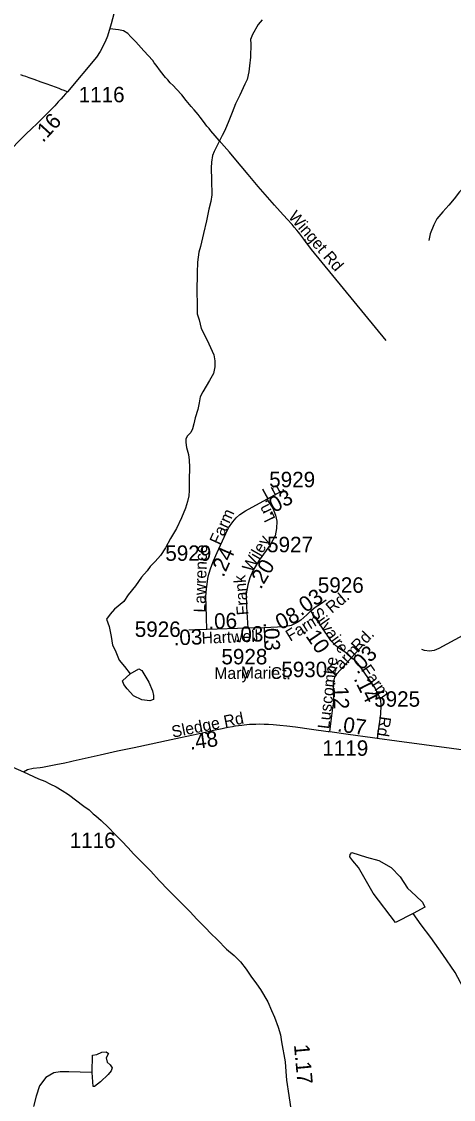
# Model space of a CAD drawing. Extents: x 1383679 to 1536984, y 460658 to 651027.
# Drawn here: x 1398373 to 1401869, y 502468 to 511196 of the extents above; entities that cross this region are included whole.
import ezdxf

# ---------------------------------------------------------------- set-up
doc = ezdxf.new("R2010")
doc.units = 0
for name, color, linetype in [('Exist Hydrographic Creek Single Shore', 7, 'Continuous'), ('Exist Hydrographic Misc Water Feature', 7, 'Continuous'), ('Exist Road Non-System Type 51', 7, 'Continuous'), ('Exist Road Non-System Type 51 Label', 7, 'Continuous'), ('Exist Road Secondary Mileage Hundredths English Label', 7, 'Continuous'), ('Exist Road Secondary Type 51 Attributed', 7, 'Continuous'), ('Exist Road Secondary Type 51 Label', 7, 'Continuous'), ('Exist Road Secondary Type 51 Number Label', 7, 'Continuous')]:
    doc.layers.add(name, color=color, linetype=linetype)

msp = doc.modelspace()

# ---------------------------------------------------------------- linework, layer by layer
at = {"layer": 'Exist Hydrographic Creek Single Shore'}
msp.add_lwpolyline([(1402029.6, 503198.4), (1402013.4, 503252.7), (1401883, 503495.8), (1401784.4, 503642.1), (1401685.6, 503778.5), (1401608.1, 503882.4), (1401542.6, 503972.9)], dxfattribs=at)
at = {"layer": 'Exist Hydrographic Misc Water Feature'}
for points in [[(1400320.3, 511208.9), (1400289.5, 511170.9), (1400241.8, 511092.3), (1400227, 511050.7), (1400228.3, 511016.2), (1400226, 510908.8), (1400218.6, 510836.7), (1400213.5, 510788.4), (1400200.2, 510727.1), (1400179.5, 510689), (1400139.6, 510600.3), (1400106.1, 510528.8), (1400076.7, 510459.6), (1400051.2, 510392.1), (1400017.6, 510314.8), (1399996.7, 510272.5), (1399965.3, 510207.5), (1399932, 510144.2), (1399919.3, 510110.8), (1399910.2, 510058.4), (1399909.2, 510010.9), (1399911.1, 509910.7), (1399914.7, 509792.5), (1399905.5, 509740.2), (1399888.2, 509676.5), (1399870.4, 509583.3), (1399846.1, 509479.6), (1399822, 509374.2), (1399809, 509328.5), (1399797.4, 509248.3), (1399793.5, 509160.6), (1399792.4, 509008.8), (1399794.3, 508910.3), (1399794.6, 508828.2), (1399809.7, 508780.3), (1399828.1, 508711.8), (1399849.4, 508668.8), (1399889.7, 508585.9), (1399929.8, 508497.3), (1399938.8, 508449.5), (1399937.7, 508399.5), (1399926.7, 508347.1), (1399893.4, 508290.4), (1399866.5, 508244.1), (1399841.6, 508198.7), (1399818.6, 508157.3), (1399809.6, 508107.4)], [(1402157.7, 510031.2), (1402076.6, 509978.2), (1402009.2, 509907.8), (1401919.4, 509818.3), (1401874.2, 509761.6), (1401833.3, 509709.4), (1401784.2, 509655.7), (1401735.1, 509597.6), (1401710.1, 509549.3), (1401680.7, 509478), (1401669.6, 509422.3)], [(1399809.6, 508107.4), (1399800.6, 508055.9), (1399779.1, 507988.2), (1399768.1, 507938.4), (1399757.2, 507898.4), (1399742.6, 507869.2), (1399716.1, 507841.8), (1399703.6, 507817.4), (1399702.8, 507787.9), (1399708.1, 507746), (1399724.9, 507691.4), (1399729.9, 507645.4), (1399732.8, 507588.7), (1399730.5, 507482.9), (1399728.9, 507399.2), (1399725.9, 507355), (1399717, 507309.2), (1399699.9, 507255.4), (1399668.2, 507176.4), (1399626.5, 507091.1), (1399578.8, 507010), (1399539.1, 506934.6), (1399497.8, 506871.6), (1399454.7, 506822.7), (1399413.9, 506784.4), (1399389.1, 506749), (1399344.1, 506697.7), (1399294.6, 506627.5), (1399235, 506554.1)], [(1399235, 506554.1), (1399200, 506499), (1399126.5, 506438.1), (1399089.7, 506397), (1399060.8, 506357.4), (1399083.6, 506297), (1399097.9, 506217.2), (1399110.5, 506146.3), (1399129.6, 506105.7), (1399164, 506025.4), (1399207, 505974.5), (1399251.7, 505913.7)], [(1399251.7, 505913.7), (1399322.6, 505955.8), (1399346.4, 505941.4), (1399404.4, 505846.6), (1399433, 505777.9), (1399442.1, 505739.2), (1399441.5, 505705.5), (1399411.3, 505696.3), (1399347.4, 505705), (1399278.1, 505736.8), (1399229.2, 505793.5), (1399200, 505828.6), (1399190.5, 505858.3), (1399251.7, 505913.7)], [(1401542.6, 503972.9), (1401401, 503900.2), (1401219.8, 504137.7), (1401100.1, 504346.1), (1401055.2, 504401.2), (1401031.9, 504432), (1401032.2, 504451.7), (1401046.6, 504467.8), (1401165.8, 504429.3), (1401265.2, 504402.7), (1401364.1, 504344.9), (1401438.5, 504269.6), (1401496.7, 504178.1), (1401565.4, 504116.9), (1401618.4, 504065.7), (1401637.6, 504025.1), (1401542.6, 503972.9)], [(1398944.5, 502685.9), (1398947.4, 502826.2), (1398981.6, 502831.2), (1399022, 502850.9), (1399058.1, 502854.3), (1399077.8, 502839.9), (1399057, 502804.3), (1399066.4, 502769.6), (1399089.9, 502749.5), (1399105.3, 502722.9), (1399098.9, 502699.2), (1399074.2, 502669.3), (1399013.1, 502610.6), (1398962.2, 502571.5), (1398952.2, 502571.7), (1398944.5, 502685.9)], [(1398944.5, 502685.9), (1398848.5, 502687.8), (1398754.5, 502690.6), (1398684.6, 502691.9), (1398634.3, 502682.3), (1398569.5, 502645.9), (1398518.1, 502578.8), (1398490.4, 502495.6), (1398468.6, 502409.9)]]:
    msp.add_lwpolyline(points, dxfattribs=at)
at = {"layer": 'Exist Road Non-System Type 51'}
for points in [[(1401325.2, 508613.8), (1400720.6, 509350.6), (1400658.9, 509433.2), (1400625.9, 509477), (1400615.9, 509489.4), (1400601.9, 509506.8), (1400580.3, 509532), (1400562.4, 509553), (1400524, 509597.2), (1400467.6, 509658.1), (1400420.2, 509709.3), (1400288.5, 509859.3), (1400206.9, 509958.8), (1400093.9, 510092.8), (1400056.4, 510137.1), (1400013.2, 510187.8), (1399973.7, 510233.8), (1399940.5, 510271.7), (1399906.6, 510311.4), (1399890.5, 510329.6), (1399874, 510349.3), (1399860, 510367.5), (1399844.7, 510386.8), (1399818.8, 510421.8), (1399803.1, 510442.8), (1399787.6, 510461.2), (1399770.5, 510481.9), (1399747.1, 510507.9), (1399706.5, 510557.6), (1399669.3, 510602.1), (1399628.3, 510647.6), (1399599.3, 510677.1), (1399576.5, 510700.9), (1399556.2, 510723.1), (1399539.3, 510743.1), (1399497.6, 510795.5), (1399462, 510842.7), (1399447.8, 510862.9), (1399437, 510880.4), (1399362.8, 510959.1), (1399297.2, 511031), (1399258.3, 511072.3), (1399232.8, 511100.6), (1399197.5, 511121.8), (1399157.4, 511130.1), (1399087.6, 511137.7)], [(1402078.4, 506285.7), (1402052.2, 506279.4), (1402009.5, 506260.2), (1401751, 506119.2), (1401712.6, 506102.1), (1401676.2, 506097.8), (1401635.6, 506102.1), (1401614.4, 506110.7)]]:
    msp.add_lwpolyline(points, dxfattribs=at)
at = {"layer": 'Exist Road Secondary Type 51 Attributed'}
for p, q in [((1400358.8, 507329.2), (1400477.6, 507393.9)), ((1399873.4, 506273.3), (1399727.6, 506268)), ((1400204.5, 506285.2), (1399873.4, 506273.3)), ((1400337.1, 506287.8), (1400204.5, 506285.2)), ((1400337.1, 506287.8), (1400343.7, 506129.4)), ((1401045, 506047), (1401138.3, 506149.9))]:
    msp.add_line(p, q, dxfattribs=at)
for points in [[(1399141.6, 511338.4), (1399099.1, 511176.9), (1399068.4, 511078.8), (1399062.7, 511063.4), (1399055.7, 511046.2), (1399049.2, 511030.8), (1399008.9, 510954.8), (1398979.5, 510909), (1398743.7, 510627.6)], [(1398743.7, 510627.6), (1398710.6, 510639.8), (1398699.5, 510644.1), (1398677.4, 510654), (1398619.1, 510676.1), (1398571.8, 510690.8), (1398532, 510706.3), (1398476.1, 510725.6), (1398433.6, 510740.5), (1398406.8, 510750.1), (1398386.4, 510757.5), (1398368.1, 510765.3)], [(1398743.7, 510627.6), (1398728.9, 510610.7), (1398710, 510588.5), (1398692.5, 510569.7), (1398670.7, 510546.4), (1398641.8, 510514.9), (1398614.1, 510485.3), (1398586.7, 510458.2), (1398560.6, 510431.3), (1398527.7, 510398.8), (1398495.5, 510368.1), (1398456.1, 510330.4), (1398407.7, 510284.3), (1398371.3, 510248.5), (1398336.1, 510212.4), (1398312.6, 510187.8), (1398283.2, 510157.3), (1398259.2, 510130.1), (1398229.8, 510095.2), (1398202.8, 510060.4), (1398176.9, 510025.6), (1398167.5, 510012.6)], [(1399873.4, 506273.3), (1399870.1, 506371), (1399868.8, 506464.7), (1399864.8, 506539.9), (1399869.4, 506603.3), (1399874.7, 506640.2), (1399881.3, 506686.4), (1399889.2, 506722.1), (1399905, 506772.2), (1399927.5, 506829), (1399957.8, 506897.6), (1400027.1, 507049.4), (1400049.5, 507095.6), (1400083.8, 507145.8), (1400110.2, 507178.8), (1400140.5, 507205.1), (1400185.4, 507232.9), (1400358.8, 507329.2)], [(1400358.8, 507329.2), (1400378.6, 507298.9), (1400406.3, 507255.3), (1400428.8, 507198.6), (1400439.3, 507149.7), (1400438, 507091.6), (1400424.8, 507032.2), (1400390.5, 506966.3), (1400353.6, 506913.5), (1400296.8, 506835.6), (1400248, 506752.4), (1400220.3, 506690.4), (1400204.5, 506633.6), (1400192.6, 506561), (1400195.3, 506458.1), (1400204.5, 506285.2)], [(1400715.7, 506423.8), (1400750, 506452.8), (1400792.2, 506481.9), (1400838.4, 506512.2)], [(1400715.7, 506423.8), (1400681.4, 506392.1), (1400635.2, 506348.5), (1400604.9, 506330.1), (1400556.1, 506305), (1400499.3, 506294.4), (1400337.1, 506287.8)], [(1401045, 506047), (1401016.5, 506072.7), (1400942.6, 506122.9), (1400914.9, 506142.6), (1400877.9, 506183.6), (1400715.7, 506423.8)], [(1400869.6, 505446.5), (1400881.9, 505552.7), (1400893.4, 505637.7), (1400900.7, 505688.1), (1400897.6, 505793.1), (1400898.7, 505843.4), (1400908.1, 505887.5), (1400927, 505915.8), (1401045, 506047)], [(1401045, 506047), (1401064.9, 506031.3), (1401104.8, 505981.9), (1401235.9, 505795.2), (1401265.2, 505737.4), (1401277.8, 505701.8), (1401282, 505656.6), (1401278.3, 505587.4), (1401252, 505394)], [(1397726.4, 505547.5), (1397778.6, 505486.4), (1397809.2, 505451), (1397846.6, 505412.8), (1397892.9, 505365.9), (1397965.8, 505312.4), (1398018, 505282.8), (1398071.2, 505257), (1398136.2, 505227.3), (1398204.2, 505200.6), (1398346, 505140.4), (1398389.4, 505121.3)], [(1398389.4, 505121.3), (1398420.9, 505138.5), (1398466.2, 505150.9), (1398524, 505155.2), (1398543.1, 505158.6), (1398651.4, 505179.4), (1398723.8, 505194.6), (1398768.3, 505204.3), (1398791.7, 505209.3), (1398888, 505230.7), (1399010.5, 505258), (1399149.6, 505289.8), (1399284.5, 505318.7), (1399422, 505348.1), (1399546.1, 505374.5), (1399658.7, 505398.6), (1399761.3, 505421.1), (1399810.7, 505432.4), (1399860.3, 505443.1), (1399901.7, 505452.3), (1399939.1, 505460.6), (1399971.4, 505467.3), (1399995.8, 505472.6), (1400019.2, 505477.2), (1400045.6, 505482.4), (1400079.5, 505488.1), (1400105, 505492.6), (1400130.3, 505496.4), (1400155, 505499.4), (1400174.9, 505501.8), (1400195.6, 505503.4), (1400219, 505505.5), (1400244.3, 505506.9), (1400270.5, 505507.7), (1400299.8, 505508.1), (1400337.1, 505507.5), (1400372.9, 505506.6), (1400410.2, 505504.9), (1400463.3, 505499.5), (1400519.5, 505494.1), (1400591.1, 505484.6), (1400719.4, 505467.1), (1400856.4, 505448.3), (1400864.4, 505447.2)], [(1400869.6, 505446.5), (1401016.7, 505426.4), (1401213.7, 505399.2), (1401252, 505394)], [(1401252, 505394), (1401410.7, 505372.6), (1402075, 505282.2)], [(1398389.4, 505121.3), (1398511.5, 505063.9), (1398560.8, 505043.8), (1398602.1, 505024.7), (1398654.3, 504998), (1398701.6, 504969.3), (1398751.9, 504937.7), (1398876, 504843.1), (1398919.3, 504813.5), (1398953.9, 504781.3), (1398974.2, 504763.7), (1399016.8, 504727.5), (1399076.9, 504669.2), (1399128.2, 504614.7), (1399181.3, 504562.1), (1399236.5, 504505.7), (1399278.9, 504457), (1399418.7, 504316.5), (1399487.7, 504242), (1399563.6, 504163.6), (1399639.4, 504088.1), (1399736.9, 503986.8), (1399793.1, 503928.5), (1399864, 503853.9), (1399902.4, 503814.7), (1399958.6, 503761.2), (1400032.4, 503685.7), (1400093.5, 503632.2), (1400144.7, 503581.5), (1400191, 503522.3), (1400229.5, 503465.9), (1400275.7, 503404.7), (1400306.3, 503357.9), (1400366.4, 503259.4), (1400396.9, 503186.8), (1400420.6, 503135.2), (1400450.1, 503053.9), (1400469.8, 502991.8), (1400476.7, 502933.5), (1400506.3, 502772), (1400513.1, 502694.6), (1400517.1, 502623.9), (1400537.8, 502499.6), (1400563.4, 502319.9)]]:
    msp.add_lwpolyline(points, dxfattribs=at)

# ---------------------------------------------------------------- texts
at = {"layer": 'Exist Road Non-System Type 51 Label'}
msp.add_text('Winget Rd', height=95, rotation=310.82202, dxfattribs=at).set_placement((1400527.6, 509613.4))
at = {"layer": 'Exist Road Secondary Mileage Hundredths English Label'}
for s, rotation, p in [('.16', 47.5267, (1398546.6, 510211.1)), ('.03', 28.57855, (1400377.6, 507193.6)), ('.24', 66.15097, (1400007.6, 506691.1)), ('.20', 59.58728, (1400309.7, 506593)), ('.03', 34.52248, (1400634.8, 506379.1)), ('.06', 2.05468, (1399887.4, 506276.4)), ('.08', 27.1928, (1400427.6, 506246.1)), ('.03', 2.07432, (1399606.3, 506144.7)), ('.03', 1.14054, (1400099.4, 506171.6)), ('.03', 272.38448, (1400332.5, 506329.3)), ('.10', 304.03792, (1400642.9, 506258.8)), ('.03', 43.14245, (1401091.3, 505905.2)), ('.12', 271.71779, (1400893.2, 505858.6)), ('.14', 296.96847, (1401058.7, 505874.8)), ('.07', 352.22023, (1400924.8, 505449.1)), ('.48', 7.83038, (1399739.5, 505298.7)), ('1.17', 275.08993, (1400578, 502910.4))]:
    msp.add_text(s, height=125, rotation=rotation, dxfattribs=at).set_placement(p)
at = {"layer": 'Exist Road Secondary Type 51 Label'}
for s, rotation, p in [('Ln.', 28.7216, (1400355.8, 507319.4)), ('Ln.', 116.32502, (1400431.1, 507172.2)), ('Farm', 65.48459, (1399976.3, 506952.3)), ('Wiley', 59.9767, (1400234.9, 506731)), ('Lawrence', 88.33462, (1399860.2, 506409.5)), ('Frank', 94.80796, (1400211.5, 506393)), ('Rd.', 39.91314, (1400884.7, 506399.3)), ('Silvaire', 305.55439, (1400710.3, 506408.7)), ('Farm', 31.64136, (1400548, 506173.2)), ('Hartwell', 2.12456, (1399832.1, 506157.5)), ('Rd.', 46.00632, (1401098.8, 506086.9)), ('Farm', 46.44032, (1400911.1, 505885.6)), ('Marie', 358.73872, (1400147.4, 505879.1)), ('Ct.', 358.26497, (1400389, 505875.1)), ('Luscombe', 83.24346, (1400863.7, 505464.2)), ('Farm', 304.77974, (1401117.3, 505947.4)), ('Mary', 0.1439, (1399933.9, 505872.5)), ('Sledge Rd', 11.31237, (1399596.9, 505396.7)), ('Rd.', 261.68649, (1401272.2, 505574.5))]:
    msp.add_text(s, height=95, rotation=rotation, dxfattribs=at).set_placement(p)
at = {"layer": 'Exist Road Secondary Type 51 Number Label'}
for s, p in [('1116', (1398835.3, 510542.3)), ('5929', (1400377.9, 507425.2)), ('5927', (1400360.6, 506898.7)), ('5929', (1399536.8, 506829.3)), ('5926', (1400771.5, 506570.7)), ('5926', (1399289.5, 506213.2)), ('5928', (1399991, 505990.9)), ('5930', (1400475.7, 505887.5)), ('5925', (1401227.5, 505647.9)), ('1119', (1400807.9, 505250.6)), ('1116', (1398762.8, 504503.9))]:
    msp.add_text(s, height=125, dxfattribs=at).set_placement(p)

doc.saveas('drawing.dxf')
